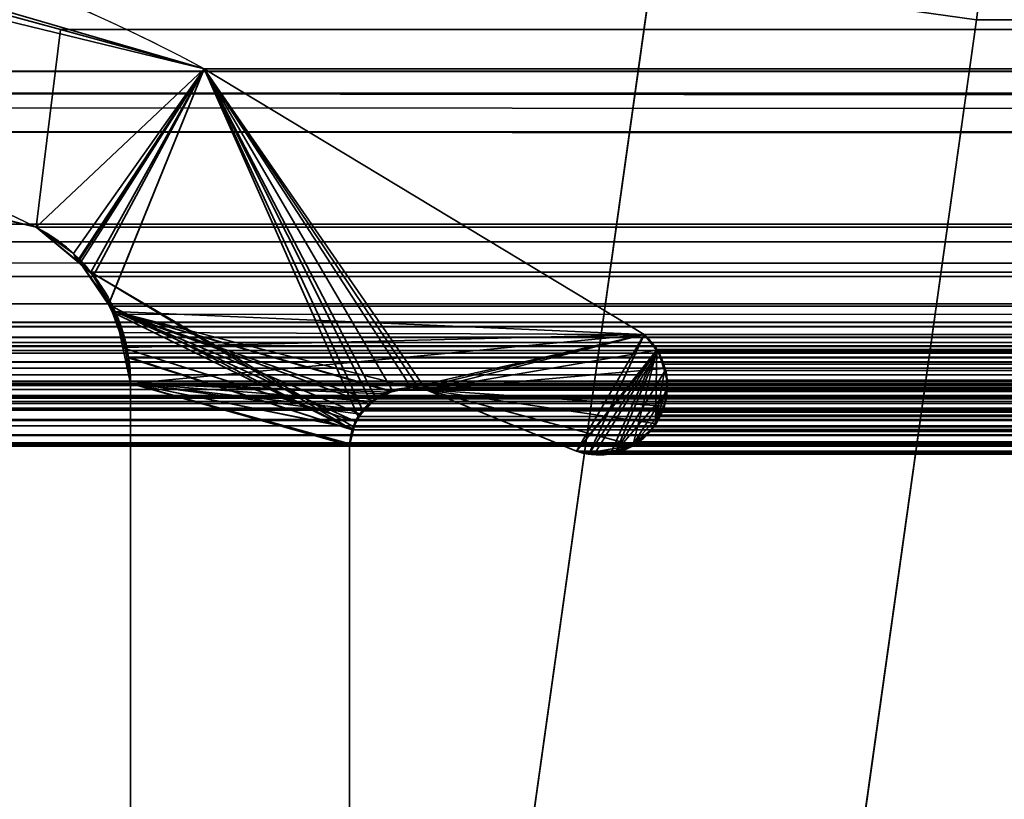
# Model space of a CAD drawing. Header units: millimetres. Extents: x -493 to 6693, y -115 to 145.
# Tile 398 of 656: x 1145.49 to 1150, y 8.92 to 12.49. Entities that reach past the tile are written whole.
import ezdxf

# ---------------------------------------------------------------- set-up
doc = ezdxf.new("R2010")
doc.units = ezdxf.units.MM
doc.layers.add('151', color=7, linetype='Continuous', true_color=0xffffff)

# ---------------------------------------------------------------- blocks, each defined once
blk = doc.blocks.new('UG_SURFACE_002')
at = {"layer": '151', "color": 252, "linetype": 'Continuous', "lineweight": 35}
for points in [[(2042.5, -15, 2200.2499), (2042.5, 135, 2200.2499), (957.5, 135, 2200.2499), (957.5, -15, 2200.2499)], [(1107.5, -15, 2050.2501), (1107.5, 135, 2050.2501), (1892.5, 135, 2050.2501), (1892.5, -15, 2050.2501)]]:
    blk.add_3dface(points, dxfattribs=at)
blk = doc.blocks.new('UG_SURFACE_115')
at = {"layer": '151', "color": 252, "linetype": 'Continuous', "lineweight": 35}
for points in [[(1148.3843, 12.7001, 2008.8656), (1148.3843, 12.7001, -7.75), (1147.5219, 6.5631, -7.75), (1147.5219, 6.5631, 2009.7282)], [(1149.0073, 6.3544, 2008.2426), (1149.8698, 12.4913, 2007.3802), (1148.3843, 12.7001, 2008.8656), (1147.5219, 6.5631, 2009.7282)], [(1147.5219, 6.5631, -7.75), (1148.3843, 12.7001, -7.75), (1149.8698, 12.4913, -7.75), (1149.0073, 6.3544, -7.75)], [(1149.8698, 12.4913, 2007.3802), (1149.0073, 6.3544, 2008.2426), (1149.0073, 6.3544, -7.75), (1149.8698, 12.4913, -7.75)]]:
    blk.add_3dface(points, dxfattribs=at)
blk = doc.blocks.new('UG_SURFACE_116')
at = {"layer": '151', "color": 252, "linetype": 'Continuous', "lineweight": 35}
for points in [[(1148.3843, 12.7001, 2008.8656), (1148.3843, 12.7001, -7.75), (1147.5219, 6.5631, -7.75), (1147.5219, 6.5631, 2009.7282)], [(1149.0073, 6.3544, 2008.2426), (1149.8698, 12.4913, 2007.3802), (1148.3843, 12.7001, 2008.8656), (1147.5219, 6.5631, 2009.7282)], [(1147.5219, 6.5631, -7.75), (1148.3843, 12.7001, -7.75), (1149.8698, 12.4913, -7.75), (1149.0073, 6.3544, -7.75)], [(1149.8698, 12.4913, 2007.3802), (1149.0073, 6.3544, 2008.2426), (1149.0073, 6.3544, -7.75), (1149.8698, 12.4913, -7.75)]]:
    blk.add_3dface(points, dxfattribs=at)
blk = doc.blocks.new('UG_SURFACE_118')
at = {"layer": '151', "color": 252, "linetype": 'Continuous', "lineweight": 35}
for points in [[(1135.5, -21.92, 2021.75), (1864.5, -21.92, 2021.75), (1864.5, 12.92, 2021.75), (1135.5, 12.92, 2021.75)], [(1137, -21.92, 2020.2501), (1137, 12.92, 2020.2501), (1863, 12.92, 2020.2501), (1863, -21.92, 2020.2501)], [(1148.3843, 12.7001, 2008.8656), (1147.5219, 6.5631, 2009.7282), (1852.4781, 6.5631, 2009.7282), (1851.6157, 12.7001, 2008.8656)], [(1147.5219, 6.5631, 2009.7282), (1148.3843, 12.7001, 2008.8656), (1149.8698, 12.4913, 2007.3802), (1149.0073, 6.3544, 2008.2426)], [(1149.8698, 12.4913, 2007.3802), (1850.1302, 12.4913, 2007.3802), (1850.9927, 6.3544, 2008.2426), (1149.0073, 6.3544, 2008.2426)]]:
    blk.add_3dface(points, dxfattribs=at)
blk = doc.blocks.new('UG_SURFACE_121')
at = {"layer": '151', "color": 7, "linetype": 'Continuous', "lineweight": 35}
for points in [[(1143.657, 13.0469, -7.75), (1143.6586, 12.9185, 2013.5913), (1146.337, 12.2666, 2010.9129)], [(1146.337, 12.2666, 2010.9129), (1146.337, 12.2666, -7.75), (1143.657, 13.0469, -7.75)], [(1143.657, 13.0469, -7.75), (1146.337, 12.2666, -7.75), (1145.5678, 11.5427, -7.75), (1143.7321, 12.0007, -7.75)], [(1143.7461, 11.9647, 2013.5038), (1145.5678, 11.5427, 2011.6823), (1146.337, 12.2666, 2010.9129), (1143.6586, 12.9185, 2013.5913)], [(1145.7393, 11.4215, -7.75), (1145.5678, 11.5427, -7.75), (1146.337, 12.2666, -7.75)], [(1146.337, 12.2666, 2010.9129), (1145.5678, 11.5427, 2011.6823), (1145.7597, 11.3814, 2011.4903)], [(1145.7604, 11.3921, -7.75), (1145.7393, 11.4215, -7.75), (1146.337, 12.2666, -7.75)], [(1145.7597, 11.3814, 2011.4903), (1145.8309, 11.3216, 2011.4191), (1146.337, 12.2666, 2010.9129)], [(1145.9023, 11.1942, -7.75), (1145.7604, 11.3921, -7.75), (1146.337, 12.2666, -7.75)], [(1146.337, 12.2666, 2010.9129), (1145.8309, 11.3216, 2011.4191), (1145.8992, 11.1889, 2011.3509)], [(1145.8992, 11.1889, 2011.3509), (1145.9653, 11.0607, 2011.2846), (1148.3501, 11.0514, 2008.8999), (1146.337, 12.2666, 2010.9129)], [(1146.337, 12.2666, -7.75), (1148.3501, 11.0514, -7.75), (1145.9299, 11.1557, -7.75), (1145.9023, 11.1942, -7.75)], [(1146.337, 12.2666, 2010.9129), (1148.3501, 11.0514, 2008.8999), (1148.3501, 11.0514, -7.75), (1146.337, 12.2666, -7.75)], [(1143.7321, 12.0007, -7.75), (1145.5678, 11.5427, -7.75), (1145.5678, 11.5427, 2011.6823)], [(1145.5678, 11.5427, 2011.6823), (1143.7461, 11.9647, 2013.5038), (1143.7321, 12.0007, -7.75)], [(1145.5678, 11.5427, -7.75), (1145.7393, 11.4215, -7.75), (1145.7597, 11.3814, 2011.4903)], [(1145.7597, 11.3814, 2011.4903), (1145.5678, 11.5427, 2011.6823), (1145.5678, 11.5427, -7.75)], [(1145.7393, 11.4215, -7.75), (1145.7604, 11.3921, -7.75), (1145.7597, 11.3814, 2011.4903)], [(1145.8309, 11.3216, 2011.4191), (1145.7597, 11.3814, 2011.4903), (1145.7604, 11.3921, -7.75)], [(1145.7604, 11.3921, -7.75), (1145.9023, 11.1942, -7.75), (1145.8992, 11.1889, 2011.3509)], [(1145.8992, 11.1889, 2011.3509), (1145.8309, 11.3216, 2011.4191), (1145.7604, 11.3921, -7.75)], [(1145.9653, 11.0607, 2011.2846), (1145.8992, 11.1889, 2011.3509), (1145.9023, 11.1942, -7.75)], [(1145.9023, 11.1942, -7.75), (1145.9299, 11.1557, -7.75), (1145.9756, 10.9915, 2011.2743)], [(1145.9756, 10.9915, 2011.2743), (1145.9653, 11.0607, 2011.2846), (1145.9023, 11.1942, -7.75)], [(1145.9299, 11.1557, -7.75), (1147.0879, 10.7338, -7.75), (1147.0528, 10.6857, -7.75)], [(1145.9299, 11.1557, -7.75), (1147.1832, 10.7922, -7.75), (1147.1096, 10.7471, -7.75)], [(1145.9299, 11.1557, -7.75), (1147.2839, 10.8082, -7.75), (1147.1878, 10.793, -7.75)], [(1145.9653, 10.9898, -7.75), (1145.9299, 11.1557, -7.75), (1147.0284, 10.6524, -7.75)], [(1147.1096, 10.7471, -7.75), (1147.0879, 10.7338, -7.75), (1145.9299, 11.1557, -7.75)], [(1147.318, 10.8051, -7.75), (1147.2839, 10.8082, -7.75), (1145.9299, 11.1557, -7.75), (1148.3501, 11.0514, -7.75)], [(1147.1878, 10.793, -7.75), (1147.1832, 10.7922, -7.75), (1145.9299, 11.1557, -7.75)], [(1147.0528, 10.6857, -7.75), (1147.0284, 10.6524, -7.75), (1145.9299, 11.1557, -7.75)], [(1145.9299, 11.1557, -7.75), (1145.9653, 10.9898, -7.75), (1145.9756, 10.9915, 2011.2743)], [(1148.3501, 11.0514, 2008.8999), (1145.9653, 11.0607, 2011.2846), (1145.9756, 10.9915, 2011.2743)], [(1145.9756, 10.9915, 2011.2743), (1146, 10.8277, 2011.25), (1148.3501, 11.0514, 2008.8999)], [(1147.1884, 10.7875, 2010.0615), (1147.2839, 10.8082, 2009.9661), (1148.3501, 11.0514, 2008.8999), (1146, 10.8277, 2011.25)], [(1148.3501, 11.0514, 2008.8999), (1147.2839, 10.8082, 2009.9661), (1147.318, 10.8051, 2009.932)], [(1148.3501, 11.0514, -7.75), (1147.3515, 10.798, -7.75), (1147.318, 10.8051, -7.75)], [(1147.318, 10.8051, 2009.932), (1147.3515, 10.798, 2009.8984), (1148.3501, 11.0514, 2008.8999)], [(1147.3515, 10.798, -7.75), (1148.3501, 11.0514, -7.75), (1148.4059, 10.9797, -7.75)], [(1148.3501, 11.0514, 2008.8999), (1147.3515, 10.798, 2009.8984), (1148.0399, 10.5173, 2009.2101), (1148.0966, 10.5037, 2009.1534)], [(1148.4076, 10.9798, 2008.8425), (1148.3501, 11.0514, 2008.8999), (1148.0966, 10.5037, 2009.1534), (1148.0969, 10.5036, 2009.1531)], [(1148.3501, 11.0514, -7.75), (1148.3501, 11.0514, 2008.8999), (1148.4076, 10.9798, 2008.8425)], [(1148.4076, 10.9798, 2008.8425), (1148.4059, 10.9797, -7.75), (1148.3501, 11.0514, -7.75)], [(1146, 10.8277, 2011.25), (1145.9756, 10.9915, 2011.2743), (1145.9653, 10.9898, -7.75)], [(1146, 10.8277, -7.75), (1145.9653, 10.9898, -7.75), (1147.0284, 10.6524, -7.75), (1147.0208, 10.6205, -7.75)], [(1145.9653, 10.9898, -7.75), (1146, 10.8277, -7.75), (1146, 10.8277, 2011.25)], [(1147.3515, 10.798, -7.75), (1148.4059, 10.9797, -7.75), (1148.4218, 10.9593, -7.75), (1148.4392, 10.8953, -7.75)], [(1148.4076, 10.9798, 2008.8425), (1148.0969, 10.5036, 2009.1531), (1148.2019, 10.5184, 2009.048)], [(1148.2019, 10.5184, 2009.048), (1148.2704, 10.528, 2008.9796), (1148.2987, 10.5489, 2008.9514), (1148.4076, 10.9798, 2008.8425)], [(1148.4076, 10.9798, 2008.8425), (1148.2987, 10.5489, 2008.9514), (1148.3773, 10.6068, 2008.8727), (1148.4008, 10.6452, 2008.8491)], [(1148.4438, 10.8957, 2008.8062), (1148.4174, 10.9675, 2008.8327), (1148.4076, 10.9798, 2008.8425), (1148.4008, 10.6452, 2008.8491)], [(1148.4059, 10.9797, -7.75), (1148.4076, 10.9798, 2008.8425), (1148.4174, 10.9675, 2008.8327)], [(1148.4174, 10.9675, 2008.8327), (1148.4218, 10.9593, -7.75), (1148.4059, 10.9797, -7.75)], [(1148.4174, 10.9675, 2008.8327), (1148.4392, 10.8953, -7.75), (1148.4218, 10.9593, -7.75)], [(1148.4174, 10.9675, 2008.8327), (1148.4438, 10.8957, 2008.8062), (1148.4392, 10.8953, -7.75)], [(1148.4392, 10.8953, -7.75), (1148.4557, 10.835, -7.75), (1148.4528, 10.8107, -7.75), (1147.3515, 10.798, -7.75)], [(1148.454, 10.81, 2008.796), (1148.4498, 10.8796, 2008.8003), (1148.4438, 10.8957, 2008.8062), (1148.4008, 10.6452, 2008.8491)], [(1148.4557, 10.835, -7.75), (1148.4392, 10.8953, -7.75), (1148.4438, 10.8957, 2008.8062)], [(1148.4557, 10.835, -7.75), (1148.4438, 10.8957, 2008.8062), (1148.4498, 10.8796, 2008.8003)], [(1148.4498, 10.8796, 2008.8003), (1148.4528, 10.8107, -7.75), (1148.4557, 10.835, -7.75)], [(1148.4498, 10.8796, 2008.8003), (1148.454, 10.81, 2008.796), (1148.4528, 10.8107, -7.75)], [(1146, 4.7035, -7.75), (1146, 10.8277, -7.75), (1147.0021, 10.5427, -7.75), (1147.0021, 6.7467, -7.75)], [(1147.0208, 10.6205, -7.75), (1147.0021, 10.5427, -7.75), (1146, 10.8277, -7.75)], [(1146, 10.8277, 2011.25), (1147.0021, 10.5427, 2010.2479), (1147.0162, 10.6216, 2010.2339)], [(1147.0021, 6.7467, 2010.2479), (1147.0021, 10.5427, 2010.2479), (1146, 10.8277, 2011.25), (1146, 4.7035, 2011.25)], [(1147.0162, 10.6216, 2010.2339), (1147.0163, 10.6222, 2010.2339), (1146, 10.8277, 2011.25)], [(1146, 10.8277, 2011.25), (1147.1547, 10.7801, 2010.0954), (1147.1884, 10.7875, 2010.0615)], [(1146, 10.8277, 2011.25), (1147.0615, 10.705, 2010.1886), (1147.1101, 10.7442, 2010.1399)], [(1147.1101, 10.7442, 2010.1399), (1147.1547, 10.7801, 2010.0954), (1146, 10.8277, 2011.25)], [(1146, 10.8277, 2011.25), (1147.0163, 10.6222, 2010.2339), (1147.0511, 10.6862, 2010.1988)], [(1147.0511, 10.6862, 2010.1988), (1147.0615, 10.705, 2010.1886), (1146, 10.8277, 2011.25)], [(1146, 10.8277, -7.75), (1146, 4.7035, -7.75), (1146, 4.7035, 2011.25), (1146, 10.8277, 2011.25)], [(1148.4528, 10.8107, -7.75), (1148.442, 10.723, -7.75), (1147.3515, 10.798, -7.75)], [(1148.4553, 10.7899, 2008.7948), (1148.442, 10.723, -7.75), (1148.4528, 10.8107, -7.75)], [(1148.4528, 10.8107, -7.75), (1148.454, 10.81, 2008.796), (1148.4553, 10.7899, 2008.7948)], [(1147.1096, 10.7471, -7.75), (1147.1832, 10.7922, -7.75), (1147.1884, 10.7875, 2010.0615)], [(1147.1884, 10.7875, 2010.0615), (1147.1547, 10.7801, 2010.0954), (1147.1096, 10.7471, -7.75)], [(1147.1547, 10.7801, 2010.0954), (1147.1101, 10.7442, 2010.1399), (1147.1096, 10.7471, -7.75)], [(1147.1832, 10.7922, -7.75), (1147.1878, 10.793, -7.75), (1147.1884, 10.7875, 2010.0615)], [(1147.1878, 10.793, -7.75), (1147.2839, 10.8082, -7.75), (1147.2839, 10.8082, 2009.9661)], [(1147.2839, 10.8082, 2009.9661), (1147.1884, 10.7875, 2010.0615), (1147.1878, 10.793, -7.75)], [(1147.2839, 10.8082, -7.75), (1147.318, 10.8051, -7.75), (1147.3515, 10.798, 2009.8984)], [(1147.3515, 10.798, 2009.8984), (1147.318, 10.8051, 2009.932), (1147.2839, 10.8082, -7.75)], [(1147.318, 10.8051, 2009.932), (1147.2839, 10.8082, 2009.9661), (1147.2839, 10.8082, -7.75)], [(1147.318, 10.8051, -7.75), (1147.3515, 10.798, -7.75), (1147.3515, 10.798, 2009.8984)], [(1148.0399, 10.5173, 2009.2101), (1147.3515, 10.798, 2009.8984), (1147.3515, 10.798, -7.75), (1148.0399, 10.5173, -7.75)], [(1147.3515, 10.798, -7.75), (1148.3985, 10.6444, -7.75), (1148.3773, 10.6068, -7.75), (1148.2996, 10.5449, -7.75)], [(1147.3515, 10.798, -7.75), (1148.442, 10.723, -7.75), (1148.4417, 10.7207, -7.75), (1148.3985, 10.6444, -7.75)], [(1148.0974, 10.5103, -7.75), (1148.0399, 10.5173, -7.75), (1147.3515, 10.798, -7.75), (1148.2996, 10.5449, -7.75)], [(1148.44, 10.724, 2008.81), (1148.4553, 10.7899, 2008.7948), (1148.454, 10.81, 2008.796), (1148.4008, 10.6452, 2008.8491)], [(1148.4553, 10.7899, 2008.7948), (1148.44, 10.724, 2008.81), (1148.442, 10.723, -7.75)], [(1147.0528, 10.6857, -7.75), (1147.0879, 10.7338, -7.75), (1147.1101, 10.7442, 2010.1399)], [(1147.1101, 10.7442, 2010.1399), (1147.0615, 10.705, 2010.1886), (1147.0528, 10.6857, -7.75)], [(1147.0879, 10.7338, -7.75), (1147.1096, 10.7471, -7.75), (1147.1101, 10.7442, 2010.1399)], [(1148.3985, 10.6444, -7.75), (1148.4417, 10.7207, -7.75), (1148.44, 10.724, 2008.81)], [(1148.44, 10.724, 2008.81), (1148.4344, 10.7002, 2008.8155), (1148.3985, 10.6444, -7.75)], [(1148.4008, 10.6452, 2008.8491), (1148.4344, 10.7002, 2008.8155), (1148.44, 10.724, 2008.81)], [(1148.4417, 10.7207, -7.75), (1148.442, 10.723, -7.75), (1148.44, 10.724, 2008.81)], [(1147.0511, 10.6862, 2010.1988), (1147.0163, 10.6222, 2010.2339), (1147.0284, 10.6524, -7.75)], [(1147.0284, 10.6524, -7.75), (1147.0528, 10.6857, -7.75), (1147.0511, 10.6862, 2010.1988)], [(1147.0615, 10.705, 2010.1886), (1147.0511, 10.6862, 2010.1988), (1147.0528, 10.6857, -7.75)], [(1148.4344, 10.7002, 2008.8155), (1148.4008, 10.6452, 2008.8491), (1148.3985, 10.6444, -7.75)], [(1147.0208, 10.6205, -7.75), (1147.0284, 10.6524, -7.75), (1147.0163, 10.6222, 2010.2339)], [(1148.3773, 10.6068, -7.75), (1148.3985, 10.6444, -7.75), (1148.4008, 10.6452, 2008.8491)], [(1148.4008, 10.6452, 2008.8491), (1148.3773, 10.6068, 2008.8727), (1148.3773, 10.6068, -7.75)], [(1147.0021, 10.5427, -7.75), (1147.0208, 10.6205, -7.75), (1147.0162, 10.6216, 2010.2339)], [(1147.0162, 10.6216, 2010.2339), (1147.0021, 10.5427, 2010.2479), (1147.0021, 10.5427, -7.75)], [(1147.0163, 10.6222, 2010.2339), (1147.0162, 10.6216, 2010.2339), (1147.0208, 10.6205, -7.75)], [(1148.3773, 10.6068, 2008.8727), (1148.2987, 10.5489, 2008.9514), (1148.2996, 10.5449, -7.75)], [(1148.2996, 10.5449, -7.75), (1148.3773, 10.6068, -7.75), (1148.3773, 10.6068, 2008.8727)], [(1147.0021, 10.5427, 2010.2479), (1147.0021, 6.7467, 2010.2479), (1147.0021, 6.7467, -7.75), (1147.0021, 10.5427, -7.75)], [(1148.0974, 10.5103, -7.75), (1148.2996, 10.5449, -7.75), (1148.2915, 10.5385, -7.75), (1148.2012, 10.5113, -7.75)], [(1148.2012, 10.5113, -7.75), (1148.2915, 10.5385, -7.75), (1148.2987, 10.5489, 2008.9514)], [(1148.2987, 10.5489, 2008.9514), (1148.2704, 10.528, 2008.9796), (1148.2012, 10.5113, -7.75)], [(1148.2915, 10.5385, -7.75), (1148.2996, 10.5449, -7.75), (1148.2987, 10.5489, 2008.9514)], [(1148.0399, 10.5173, -7.75), (1148.0974, 10.5103, -7.75), (1148.0966, 10.5037, 2009.1534)], [(1148.0966, 10.5037, 2009.1534), (1148.0399, 10.5173, 2009.2101), (1148.0399, 10.5173, -7.75)], [(1148.0969, 10.5036, 2009.1531), (1148.0966, 10.5037, 2009.1534), (1148.0974, 10.5103, -7.75)], [(1148.2019, 10.5184, 2009.048), (1148.0969, 10.5036, 2009.1531), (1148.0974, 10.5103, -7.75)], [(1148.0974, 10.5103, -7.75), (1148.1689, 10.5016, -7.75), (1148.2019, 10.5184, 2009.048)], [(1148.2012, 10.5113, -7.75), (1148.1689, 10.5016, -7.75), (1148.0974, 10.5103, -7.75)], [(1148.1689, 10.5016, -7.75), (1148.2012, 10.5113, -7.75), (1148.2019, 10.5184, 2009.048)], [(1148.2704, 10.528, 2008.9796), (1148.2019, 10.5184, 2009.048), (1148.2012, 10.5113, -7.75)]]:
    blk.add_3dface(points, dxfattribs=at)
blk = doc.blocks.new('UG_SURFACE_122')
at = {"layer": '151', "color": 7, "linetype": 'Continuous', "lineweight": 35}
for points in [[(1143.1921, 13.1242, 2014.0579), (1145.6789, 12.4461, 2011.5712), (1145.5678, 11.5427, 2011.6823), (1143.6955, 11.978, 2013.5546)], [(1143.1921, 13.1242, 2014.0579), (1856.8079, 13.1242, 2014.0579), (1854.3211, 12.4461, 2011.5712), (1145.6789, 12.4461, 2011.5712)], [(1139.15, 12.5578, 2018.1), (1138.348, 12.1555, 2018.9021), (1861.652, 12.1555, 2018.9021)], [(1139.15, 12.5578, 2018.1), (1861.652, 12.1555, 2018.9021), (1860.85, 12.5578, 2018.1)], [(1145.7692, 11.3774, 2011.4808), (1145.5678, 11.5427, 2011.6823), (1145.6789, 12.4461, 2011.5712), (1146.337, 12.2666, 2010.9129)], [(1145.6789, 12.4461, 2011.5712), (1854.3211, 12.4461, 2011.5712), (1853.663, 12.2666, 2010.9129), (1146.337, 12.2666, 2010.9129)], [(1857.5217, 12.2561, 2014.7717), (1141.551, 12.1549, 2015.6989), (1142.4994, 12.2561, 2014.7505)], [(1857.5217, 12.2561, 2014.7717), (1858.4361, 12.0479, 2015.686), (1141.551, 12.1549, 2015.6989)], [(1142.4994, 12.2561, 2014.7505), (1856.3046, 11.9751, 2013.5546), (1857.5217, 12.2561, 2014.7717)], [(1142.4994, 12.2561, 2014.7505), (1143.6955, 11.978, 2013.5546), (1856.3046, 11.9751, 2013.5546)], [(1146.337, 12.2666, 2010.9129), (1145.8188, 11.3367, 2011.4312), (1145.7692, 11.3774, 2011.4808)], [(1145.8188, 11.3367, 2011.4312), (1146.337, 12.2666, 2010.9129), (1147.0414, 10.6764, 2010.2086), (1147.0202, 10.6289, 2010.2298)], [(1148.0399, 10.5173, 2009.2101), (1147.3515, 10.798, 2009.8984), (1146.337, 12.2666, 2010.9129), (1148.3501, 11.0514, 2008.8999)], [(1146.337, 12.2666, 2010.9129), (1147.3515, 10.798, 2009.8984), (1147.3184, 10.805, 2009.9316)], [(1146.337, 12.2666, 2010.9129), (1147.2839, 10.8082, 2009.9661), (1147.1974, 10.7967, 2010.0527)], [(1146.337, 12.2666, 2010.9129), (1147.0993, 10.7439, 2010.1507), (1147.0629, 10.7014, 2010.1871)], [(1146.337, 12.2666, 2010.9129), (1147.1965, 10.7966, 2010.0534), (1147.1241, 10.7573, 2010.1259)], [(1147.3184, 10.805, 2009.9316), (1147.2839, 10.8082, 2009.9661), (1146.337, 12.2666, 2010.9129)], [(1147.0629, 10.7014, 2010.1871), (1147.0414, 10.6764, 2010.2086), (1146.337, 12.2666, 2010.9129)], [(1147.1974, 10.7967, 2010.0527), (1147.1965, 10.7966, 2010.0534), (1146.337, 12.2666, 2010.9129)], [(1147.1241, 10.7573, 2010.1259), (1147.0993, 10.7439, 2010.1507), (1146.337, 12.2666, 2010.9129)], [(1853.663, 12.2666, 2010.9129), (1851.6499, 11.0514, 2008.8999), (1148.3501, 11.0514, 2008.8999), (1146.337, 12.2666, 2010.9129)], [(1863.4446, 11.0875, 2020.6945), (1861.652, 12.1555, 2018.9021), (1138.348, 12.1555, 2018.9021), (1136.5554, 11.0875, 2020.6945)], [(1860.595, 11.5565, 2017.8449), (1140.9526, 12.0911, 2016.2973), (1141.551, 12.1549, 2015.6989)], [(1141.551, 12.1549, 2015.6989), (1858.4361, 12.0479, 2015.686), (1860.595, 11.5565, 2017.8449)], [(1860.595, 11.5565, 2017.8449), (1139.405, 11.5565, 2017.8449), (1140.9526, 12.0911, 2016.2973)], [(1143.6955, 11.978, 2013.5546), (1145.5678, 11.5427, 2011.6823), (1854.4322, 11.5427, 2011.6823)], [(1854.4322, 11.5427, 2011.6823), (1856.3046, 11.9751, 2013.5546), (1143.6955, 11.978, 2013.5546)], [(1139.2902, 11.4749, 2017.9598), (1139.405, 11.5565, 2017.8449), (1860.595, 11.5565, 2017.8449)], [(1860.595, 11.5565, 2017.8449), (1860.7128, 11.484, 2017.9627), (1139.2902, 11.4749, 2017.9598)], [(1145.7692, 11.3774, 2011.4808), (1854.2308, 11.3774, 2011.4808), (1854.4322, 11.5427, 2011.6823), (1145.5678, 11.5427, 2011.6823)], [(1860.7702, 11.4486, 2018.0202), (1139.1101, 11.316, 2018.1398), (1139.1529, 11.3772, 2018.0972)], [(1860.7702, 11.4486, 2018.0202), (1860.8896, 11.3135, 2018.1396), (1139.1101, 11.316, 2018.1398)], [(1139.1529, 11.3772, 2018.0972), (1139.2902, 11.4749, 2017.9598), (1860.7128, 11.484, 2017.9627)], [(1860.7128, 11.484, 2017.9627), (1860.7702, 11.4486, 2018.0202), (1139.1529, 11.3772, 2018.0972)], [(1854.1812, 11.3367, 2011.4312), (1145.7692, 11.3774, 2011.4808), (1145.8188, 11.3367, 2011.4312)], [(1854.1812, 11.3367, 2011.4312), (1854.2308, 11.3774, 2011.4808), (1145.7692, 11.3774, 2011.4808)], [(1139.022, 11.19, 2018.2281), (1139.1101, 11.316, 2018.1398), (1860.8896, 11.3135, 2018.1396)], [(1860.8896, 11.3135, 2018.1396), (1860.942, 11.2541, 2018.1921), (1139.022, 11.19, 2018.2281)], [(1145.8188, 11.3367, 2011.4312), (1854.0872, 11.1809, 2011.3373), (1854.1812, 11.3367, 2011.4312)], [(1145.8188, 11.3367, 2011.4312), (1145.9128, 11.1809, 2011.3373), (1854.0872, 11.1809, 2011.3373)], [(1147.0202, 10.6289, 2010.2298), (1147.0138, 10.6145, 2010.2363), (1145.8188, 11.3367, 2011.4312)], [(1145.9128, 11.1809, 2011.3373), (1145.8188, 11.3367, 2011.4312), (1147.0138, 10.6145, 2010.2363)], [(1860.942, 11.2541, 2018.1921), (1138.9928, 11.1065, 2018.2571), (1139.022, 11.19, 2018.2281)], [(1860.942, 11.2541, 2018.1921), (1861.0098, 11.1077, 2018.2598), (1138.9928, 11.1065, 2018.2571)], [(1854.0092, 10.9475, 2011.2591), (1145.9128, 11.1809, 2011.3373), (1145.9351, 11.1441, 2011.3151)], [(1854.0092, 10.9475, 2011.2591), (1854.0649, 11.1441, 2011.3151), (1145.9128, 11.1809, 2011.3373)], [(1854.0649, 11.1441, 2011.3151), (1854.0872, 11.1809, 2011.3373), (1145.9128, 11.1809, 2011.3373)], [(1147.0138, 10.6145, 2010.2363), (1145.9351, 11.1441, 2011.3151), (1145.9128, 11.1809, 2011.3373)], [(1854.0089, 10.9448, 2011.2588), (1145.9351, 11.1441, 2011.3151), (1145.9908, 10.9475, 2011.2591)], [(1145.9351, 11.1441, 2011.3151), (1854.0089, 10.9448, 2011.2588), (1854.0092, 10.9475, 2011.2591)], [(1145.9908, 10.9475, 2011.2591), (1145.9351, 11.1441, 2011.3151), (1147.0138, 10.6145, 2010.2363)], [(1136.5554, 11.0875, 2020.6945), (1136.5012, 11.0383, 2020.7489), (1863.498, 11.0365, 2020.7479)], [(1863.498, 11.0365, 2020.7479), (1863.4446, 11.0875, 2020.6945), (1136.5554, 11.0875, 2020.6945)], [(1138.9546, 10.9977, 2018.2953), (1138.9928, 11.1065, 2018.2571), (1861.0098, 11.1077, 2018.2598)], [(1861.0098, 11.1077, 2018.2598), (1861.0249, 11.0751, 2018.275), (1138.9546, 10.9977, 2018.2953)], [(1136.5012, 11.0383, 2020.7489), (1136.476, 11.0155, 2020.7739), (1863.5329, 11.0032, 2020.7829)], [(1863.5329, 11.0032, 2020.7829), (1863.498, 11.0365, 2020.7479), (1136.5012, 11.0383, 2020.7489)], [(1861.0249, 11.0751, 2018.275), (1861.0616, 10.8663, 2018.3115), (1138.9546, 10.9977, 2018.2953)], [(1148.3501, 11.0514, 2008.8999), (1148.409, 10.9819, 2008.841), (1148.0399, 10.5173, 2009.2101)], [(1148.409, 10.9819, 2008.841), (1148.3501, 11.0514, 2008.8999), (1851.6499, 11.0514, 2008.8999)], [(1148.409, 10.9819, 2008.841), (1851.6499, 11.0514, 2008.8999), (1851.5877, 10.9763, 2008.8377)], [(1863.552, 10.9652, 2020.802), (1136.476, 11.0155, 2020.7739), (1136.4516, 10.9779, 2020.7984)], [(1136.476, 11.0155, 2020.7739), (1863.552, 10.9652, 2020.802), (1863.5329, 11.0032, 2020.7829)], [(1861.0616, 10.8663, 2018.3115), (1138.9384, 10.8663, 2018.3115), (1138.9546, 10.9977, 2018.2953)], [(1863.552, 10.9652, 2020.802), (1136.4472, 10.9664, 2020.8027), (1136.4319, 10.9258, 2020.818)], [(1136.4319, 10.9258, 2020.818), (1863.569, 10.9316, 2020.8189), (1863.552, 10.9652, 2020.802)], [(1136.4516, 10.9779, 2020.7984), (1136.4472, 10.9664, 2020.8027), (1863.552, 10.9652, 2020.802)], [(1145.9908, 10.9475, 2011.2591), (1145.9911, 10.9448, 2011.2588), (1854.0089, 10.9448, 2011.2588)], [(1145.9911, 10.9448, 2011.2588), (1145.9908, 10.9475, 2011.2591), (1147.0138, 10.6145, 2010.2363)], [(1148.409, 10.9819, 2008.841), (1148.4128, 10.9737, 2008.8372), (1148.0399, 10.5173, 2009.2101)], [(1148.1261, 10.5091, 2009.1238), (1148.0399, 10.5173, 2009.2101), (1148.4128, 10.9737, 2008.8372)], [(1148.4128, 10.9737, 2008.8372), (1148.221, 10.5179, 2009.0289), (1148.1853, 10.5034, 2009.0647), (1148.1261, 10.5091, 2009.1238)], [(1148.221, 10.5179, 2009.0289), (1148.4128, 10.9737, 2008.8372), (1148.4401, 10.9155, 2008.8098), (1148.4461, 10.8863, 2008.8038)], [(1851.5877, 10.9763, 2008.8377), (1148.4128, 10.9737, 2008.8372), (1148.409, 10.9819, 2008.841)], [(1851.5877, 10.9763, 2008.8377), (1851.5868, 10.9742, 2008.8367), (1148.4128, 10.9737, 2008.8372)], [(1148.4401, 10.9155, 2008.8098), (1148.4128, 10.9737, 2008.8372), (1851.5868, 10.9742, 2008.8367)], [(1148.4401, 10.9155, 2008.8098), (1851.5868, 10.9742, 2008.8367), (1851.5551, 10.8998, 2008.805)], [(1136.4319, 10.9258, 2020.818), (1136.4217, 10.8984, 2020.8285), (1863.5852, 10.846, 2020.8352)], [(1136.4319, 10.9258, 2020.818), (1863.5697, 10.9274, 2020.8199), (1863.569, 10.9316, 2020.8189)], [(1863.5852, 10.846, 2020.8352), (1863.5697, 10.9274, 2020.8199), (1136.4319, 10.9258, 2020.818)], [(1146, 10.8277, 2011.25), (1854, 10.8277, 2011.25), (1854.0089, 10.9448, 2011.2588), (1145.9911, 10.9448, 2011.2588)], [(1146, 10.8277, 2011.25), (1145.9911, 10.9448, 2011.2588), (1147.0138, 10.6145, 2010.2363), (1147.0035, 10.5516, 2010.2465)], [(1851.5551, 10.8998, 2008.805), (1148.4461, 10.8863, 2008.8038), (1148.4401, 10.9155, 2008.8098)], [(1136.4217, 10.8984, 2020.8285), (1136.4156, 10.8382, 2020.8344), (1863.5852, 10.846, 2020.8352)], [(1138.9384, 5.7187, 2018.3115), (1138.9384, 10.8663, 2018.3115), (1861.0616, 10.8663, 2018.3115), (1861.0616, 5.7187, 2018.3115)], [(1148.4461, 10.8863, 2008.8038), (1148.4551, 10.8424, 2008.7948), (1148.4526, 10.791, 2008.7974), (1148.221, 10.5179, 2009.0289)], [(1851.5551, 10.8998, 2008.805), (1851.5534, 10.8868, 2008.8034), (1148.4461, 10.8863, 2008.8038)], [(1148.4551, 10.8424, 2008.7948), (1148.4461, 10.8863, 2008.8038), (1851.5534, 10.8868, 2008.8034)], [(1148.4551, 10.8424, 2008.7948), (1851.5534, 10.8868, 2008.8034), (1851.5438, 10.8115, 2008.7938)], [(1863.5851, 10.8384, 2020.8352), (1136.4156, 10.8382, 2020.8344), (1136.4145, 10.8282, 2020.8354)], [(1136.4145, 10.8282, 2020.8354), (1136.4242, 10.7582, 2020.8259), (1863.5851, 10.8384, 2020.8352)], [(1136.4156, 10.8382, 2020.8344), (1863.5851, 10.8384, 2020.8352), (1863.5852, 10.846, 2020.8352)], [(1863.5844, 10.8085, 2020.8344), (1863.5851, 10.8384, 2020.8352), (1136.4242, 10.7582, 2020.8259)], [(1862.3996, 10.8171, 2019.6495), (1863.1971, 10.5484, 2020.447), (1136.8029, 10.5484, 2020.447), (1137.6004, 10.8171, 2019.6495)], [(1862.3996, 10.8171, 2019.6495), (1137.6004, 10.8171, 2019.6495), (1137.6144, 10.8176, 2019.6357)], [(1862.3232, 10.8261, 2019.5732), (1137.6144, 10.8176, 2019.6357), (1137.6871, 10.8202, 2019.563)], [(1862.3232, 10.8261, 2019.5732), (1862.3855, 10.8187, 2019.6354), (1137.6144, 10.8176, 2019.6357)], [(1137.6144, 10.8176, 2019.6357), (1862.3855, 10.8187, 2019.6354), (1862.3996, 10.8171, 2019.6495)], [(1137.6871, 10.8202, 2019.563), (1862.3134, 10.8229, 2019.5634), (1862.3232, 10.8261, 2019.5732)], [(1862.3134, 10.8229, 2019.5634), (1137.6871, 10.8202, 2019.563), (1137.7167, 10.8212, 2019.5334)], [(1137.7167, 10.8212, 2019.5334), (1862.2395, 10.7993, 2019.4895), (1862.3134, 10.8229, 2019.5634)], [(1137.7167, 10.8212, 2019.5334), (1137.76, 10.8, 2019.49), (1862.2395, 10.7993, 2019.4895)], [(1146, 10.8277, 2011.25), (1146, 4.7035, 2011.25), (1854, 4.7035, 2011.25), (1854, 10.8277, 2011.25)], [(1147.0035, 10.5516, 2010.2465), (1147.0021, 10.5427, 2010.2479), (1146, 10.8277, 2011.25)], [(1147.0021, 10.5427, 2010.2479), (1147.0021, 6.7467, 2010.2479), (1146, 4.7035, 2011.25), (1146, 10.8277, 2011.25)], [(1851.5438, 10.8115, 2008.7938), (1148.4526, 10.791, 2008.7974), (1148.4551, 10.8424, 2008.7948)], [(1851.5438, 10.8115, 2008.7938), (1851.5465, 10.7913, 2008.7965), (1148.4526, 10.791, 2008.7974)], [(1863.5844, 10.8085, 2020.8344), (1136.4242, 10.7582, 2020.8259), (1136.428, 10.7445, 2020.822)], [(1136.428, 10.7445, 2020.822), (1863.572, 10.7445, 2020.822), (1863.5844, 10.8085, 2020.8344)], [(1862.1986, 10.7862, 2019.4485), (1137.76, 10.8, 2019.49), (1137.8185, 10.7716, 2019.4316)], [(1862.1986, 10.7862, 2019.4485), (1862.2395, 10.7993, 2019.4895), (1137.76, 10.8, 2019.49)], [(1137.8185, 10.7716, 2019.4316), (1862.1829, 10.7701, 2019.4328), (1862.1986, 10.7862, 2019.4485)], [(1862.1829, 10.7701, 2019.4328), (1137.8185, 10.7716, 2019.4316), (1137.8264, 10.7677, 2019.4235)], [(1137.8264, 10.7677, 2019.4235), (1862.1271, 10.7128, 2019.377), (1862.1829, 10.7701, 2019.4328)], [(1137.8264, 10.7677, 2019.4235), (1137.8732, 10.7134, 2019.3768), (1862.1271, 10.7128, 2019.377)], [(1852.8557, 10.7747, 2010.1056), (1147.1241, 10.7573, 2010.1259), (1147.1965, 10.7966, 2010.0534)], [(1852.8557, 10.7747, 2010.1056), (1852.8765, 10.7603, 2010.1266), (1147.1241, 10.7573, 2010.1259)], [(1852.8557, 10.7747, 2010.1056), (1147.1965, 10.7966, 2010.0534), (1147.1974, 10.7967, 2010.0527)], [(1147.1974, 10.7967, 2010.0527), (1147.2839, 10.8082, 2009.9661), (1852.7161, 10.8082, 2009.9661)], [(1852.7161, 10.8082, 2009.9661), (1852.755, 10.8066, 2010.005), (1147.1974, 10.7967, 2010.0527)], [(1852.755, 10.8066, 2010.005), (1852.802, 10.7917, 2010.052), (1147.1974, 10.7967, 2010.0527)], [(1147.1974, 10.7967, 2010.0527), (1852.802, 10.7917, 2010.052), (1852.8557, 10.7747, 2010.1056)], [(1852.6646, 10.8019, 2009.9146), (1147.2839, 10.8082, 2009.9661), (1147.3184, 10.805, 2009.9316)], [(1852.6646, 10.8019, 2009.9146), (1852.7161, 10.8082, 2009.9661), (1147.2839, 10.8082, 2009.9661)], [(1147.3184, 10.805, 2009.9316), (1852.6485, 10.798, 2009.8984), (1852.6646, 10.8019, 2009.9146)], [(1147.3184, 10.805, 2009.9316), (1147.3515, 10.798, 2009.8984), (1852.6485, 10.798, 2009.8984)], [(1851.9601, 10.5173, 2009.2101), (1852.6485, 10.798, 2009.8984), (1147.3515, 10.798, 2009.8984), (1148.0399, 10.5173, 2009.2101)], [(1148.299, 10.5493, 2008.9509), (1148.221, 10.5179, 2009.0289), (1148.4526, 10.791, 2008.7974)], [(1148.299, 10.5493, 2008.9509), (1148.4526, 10.791, 2008.7974), (1148.451, 10.758, 2008.7991), (1148.4309, 10.6956, 2008.8191)], [(1148.451, 10.758, 2008.7991), (1851.5465, 10.7913, 2008.7965), (1851.5542, 10.7351, 2008.8041)], [(1148.451, 10.758, 2008.7991), (1148.4526, 10.791, 2008.7974), (1851.5465, 10.7913, 2008.7965)], [(1136.4323, 10.736, 2020.8178), (1863.5677, 10.736, 2020.8178), (1863.572, 10.7445, 2020.822), (1136.428, 10.7445, 2020.822)], [(1863.5314, 10.662, 2020.7813), (1136.4323, 10.736, 2020.8178), (1136.4686, 10.662, 2020.7813)], [(1863.5314, 10.662, 2020.7813), (1863.5677, 10.736, 2020.8178), (1136.4323, 10.736, 2020.8178)], [(1852.9017, 10.7431, 2010.1516), (1147.0629, 10.7014, 2010.1871), (1147.0993, 10.7439, 2010.1507)], [(1852.9017, 10.7431, 2010.1516), (1852.9371, 10.7015, 2010.1871), (1147.0629, 10.7014, 2010.1871)], [(1852.9017, 10.7431, 2010.1516), (1147.0993, 10.7439, 2010.1507), (1147.1241, 10.7573, 2010.1259)], [(1147.1241, 10.7573, 2010.1259), (1852.8765, 10.7603, 2010.1266), (1852.9017, 10.7431, 2010.1516)], [(1851.5542, 10.7351, 2008.8041), (1148.4309, 10.6956, 2008.8191), (1148.451, 10.758, 2008.7991)], [(1851.5542, 10.7351, 2008.8041), (1851.5694, 10.6961, 2008.8193), (1148.4309, 10.6956, 2008.8191)], [(1862.1204, 10.7061, 2019.3703), (1137.8732, 10.7134, 2019.3768), (1137.88, 10.7055, 2019.3701)], [(1862.1204, 10.7061, 2019.3703), (1862.1271, 10.7128, 2019.377), (1137.8732, 10.7134, 2019.3768)], [(1137.88, 10.7055, 2019.3701), (1862.0888, 10.6334, 2019.3388), (1862.1204, 10.7061, 2019.3703)], [(1137.88, 10.7055, 2019.3701), (1137.9112, 10.6334, 2019.3388), (1862.0888, 10.6334, 2019.3388)], [(1852.9586, 10.6764, 2010.2086), (1147.0202, 10.6289, 2010.2298), (1147.0414, 10.6764, 2010.2086)], [(1852.9586, 10.6764, 2010.2086), (1852.9798, 10.6289, 2010.2298), (1147.0202, 10.6289, 2010.2298)], [(1852.9586, 10.6764, 2010.2086), (1147.0414, 10.6764, 2010.2086), (1147.0629, 10.7014, 2010.1871)], [(1147.0629, 10.7014, 2010.1871), (1852.9371, 10.7015, 2010.1871), (1852.9586, 10.6764, 2010.2086)], [(1148.299, 10.5493, 2008.9509), (1148.4309, 10.6956, 2008.8191), (1148.4263, 10.6814, 2008.8236), (1148.3837, 10.6165, 2008.8663)], [(1851.5806, 10.6675, 2008.8305), (1148.3837, 10.6165, 2008.8663), (1148.4263, 10.6814, 2008.8236)], [(1148.4263, 10.6814, 2008.8236), (1851.5694, 10.6961, 2008.8193), (1851.5806, 10.6675, 2008.8305)], [(1148.4263, 10.6814, 2008.8236), (1148.4309, 10.6956, 2008.8191), (1851.5694, 10.6961, 2008.8193)], [(1136.4686, 10.662, 2020.7813), (1136.4726, 10.6582, 2020.7775), (1863.5275, 10.6582, 2020.7775), (1863.5314, 10.662, 2020.7813)], [(1863.5275, 10.6582, 2020.7775), (1136.4726, 10.6582, 2020.7775), (1136.5391, 10.5917, 2020.7109)], [(1136.5391, 10.5917, 2020.7109), (1863.461, 10.5914, 2020.7109), (1863.5275, 10.6582, 2020.7775)], [(1862.0888, 6.3541, 2019.3388), (1862.0888, 10.6334, 2019.3388), (1137.9112, 10.6334, 2019.3388), (1137.9112, 6.3541, 2019.3388)], [(1851.5806, 10.6675, 2008.8305), (1851.6161, 10.6163, 2008.8661), (1148.3837, 10.6165, 2008.8663)], [(1863.4601, 10.5905, 2020.71), (1136.5391, 10.5917, 2020.7109), (1136.5411, 10.5896, 2020.7088)], [(1863.4601, 10.5905, 2020.71), (1863.461, 10.5914, 2020.7109), (1136.5391, 10.5917, 2020.7109)], [(1863.4601, 10.5905, 2020.71), (1136.5411, 10.5896, 2020.7088), (1136.622, 10.5553, 2020.628)], [(1136.622, 10.5553, 2020.628), (1863.378, 10.5551, 2020.628), (1863.4601, 10.5905, 2020.71)], [(1852.9965, 10.5516, 2010.2465), (1147.0035, 10.5516, 2010.2465), (1147.0138, 10.6145, 2010.2363)], [(1147.0138, 10.6145, 2010.2363), (1147.0202, 10.6289, 2010.2298), (1852.9798, 10.6289, 2010.2298), (1852.9862, 10.6145, 2010.2363)], [(1852.9862, 10.6145, 2010.2363), (1852.9965, 10.5516, 2010.2465), (1147.0138, 10.6145, 2010.2363)], [(1148.3837, 10.6165, 2008.8663), (1148.3773, 10.6068, 2008.8727), (1148.326, 10.5603, 2008.924), (1148.299, 10.5493, 2008.9509)], [(1148.326, 10.5603, 2008.924), (1851.6227, 10.6068, 2008.8727), (1851.7013, 10.5469, 2008.9512)], [(1148.326, 10.5603, 2008.924), (1148.3773, 10.6068, 2008.8727), (1851.6227, 10.6068, 2008.8727)], [(1148.3773, 10.6068, 2008.8727), (1148.3837, 10.6165, 2008.8663), (1851.6161, 10.6163, 2008.8661)], [(1851.6161, 10.6163, 2008.8661), (1851.6227, 10.6068, 2008.8727), (1148.3773, 10.6068, 2008.8727)], [(1863.344, 10.5404, 2020.5939), (1136.622, 10.5553, 2020.628), (1136.6581, 10.54, 2020.592)], [(1863.344, 10.5404, 2020.5939), (1863.378, 10.5551, 2020.628), (1136.622, 10.5553, 2020.628)], [(1136.6581, 10.54, 2020.592), (1136.7089, 10.5412, 2020.5412), (1863.291, 10.5412, 2020.541)], [(1863.291, 10.5412, 2020.541), (1863.344, 10.5404, 2020.5939), (1136.6581, 10.54, 2020.592)], [(1863.2195, 10.5423, 2020.4694), (1136.7089, 10.5412, 2020.5412), (1136.7829, 10.5429, 2020.467)], [(1863.2195, 10.5423, 2020.4694), (1863.291, 10.5412, 2020.541), (1136.7089, 10.5412, 2020.5412)], [(1136.7829, 10.5429, 2020.467), (1863.1971, 10.5484, 2020.447), (1863.2195, 10.5423, 2020.4694)], [(1136.7829, 10.5429, 2020.467), (1136.8029, 10.5484, 2020.447), (1863.1971, 10.5484, 2020.447)], [(1147.0035, 10.5516, 2010.2465), (1852.9965, 10.5516, 2010.2465), (1852.9979, 10.5427, 2010.2479), (1147.0021, 10.5427, 2010.2479)], [(1852.9979, 10.5427, 2010.2479), (1852.9979, 6.7467, 2010.2479), (1147.0021, 6.7467, 2010.2479), (1147.0021, 10.5427, 2010.2479)], [(1851.7202, 10.5324, 2008.9703), (1148.221, 10.5179, 2009.0289), (1148.299, 10.5493, 2008.9509)], [(1851.7013, 10.5469, 2008.9512), (1148.299, 10.5493, 2008.9509), (1148.326, 10.5603, 2008.924)], [(1148.299, 10.5493, 2008.9509), (1851.7013, 10.5469, 2008.9512), (1851.7202, 10.5324, 2008.9703)], [(1851.9601, 10.5173, 2009.2101), (1148.0399, 10.5173, 2009.2101), (1148.1261, 10.5091, 2009.1238)], [(1148.1261, 10.5091, 2009.1238), (1851.874, 10.5032, 2009.124), (1851.9601, 10.5173, 2009.2101)], [(1851.8566, 10.5004, 2009.1066), (1148.1261, 10.5091, 2009.1238), (1148.1853, 10.5034, 2009.0647)], [(1851.8566, 10.5004, 2009.1066), (1851.874, 10.5032, 2009.124), (1148.1261, 10.5091, 2009.1238)], [(1148.1853, 10.5034, 2009.0647), (1851.7786, 10.5187, 2009.0287), (1851.8566, 10.5004, 2009.1066)], [(1148.1853, 10.5034, 2009.0647), (1148.221, 10.5179, 2009.0289), (1851.7786, 10.5187, 2009.0287)], [(1851.7202, 10.5324, 2008.9703), (1851.7786, 10.5187, 2009.0287), (1148.221, 10.5179, 2009.0289)]]:
    blk.add_3dface(points, dxfattribs=at)

msp = doc.modelspace()

# ---------------------------------------------------------------- linework, layer by layer
at = {"layer": '151', "color": 253, "linetype": 'Continuous', "lineweight": -3}
for p, q in [((1148.3844, 12.7001, 2008.8656), (1147.5219, 6.5631, 2009.7281)), ((1147.5219, 6.5631, -7.75), (1148.3844, 12.7001, -7.75)), ((1148.3844, 12.7001, 2008.8656), (1147.5219, 6.5631, 2009.7281)), ((1147.5219, 6.5631, -7.75), (1148.3844, 12.7001, -7.75)), ((1148.3844, 12.7001, 2008.8656), (1147.5219, 6.5631, 2009.7281)), ((1149.0073, 6.3544, -7.75), (1149.8698, 12.4913, -7.75)), ((1149.8698, 12.4913, 2007.3802), (1149.0073, 6.3544, 2008.2427)), ((1149.8698, 12.4913, 2007.3802), (1149.0073, 6.3544, 2008.2427)), ((1149.0073, 6.3544, -7.75), (1149.8698, 12.4913, -7.75)), ((1149.8698, 12.4913, 2007.3802), (1149.0073, 6.3544, 2008.2427)), ((1850.1302, 12.4913, 2007.3802), (1149.8698, 12.4913, 2007.3802)), ((1148.3501, 11.0514, 2008.8999), (1146.337, 12.2666, 2010.913)), ((1146.337, 12.2666, 2010.913), (1148.3501, 11.0514, 2008.8999)), ((1146.337, 12.2666, -7.75), (1148.3501, 11.0514, -7.75)), ((1853.663, 12.2666, 2010.913), (1146.337, 12.2666, 2010.913)), ((1146.337, 12.2666, 2010.913), (1146.337, 12.2666, -7.75)), ((1861.652, 12.1555, 2018.902), (1138.348, 12.1555, 2018.902)), ((1139.405, 11.5565, 2017.845), (1860.595, 11.5565, 2017.845)), ((1145.5678, 11.5427, 2011.6822), (1854.4322, 11.5427, 2011.6822)), ((1145.5678, 11.5427, -7.75), (1145.5678, 11.5427, 2011.6822)), ((1863.4445, 11.0875, 2020.6945), (1136.5555, 11.0875, 2020.6945)), ((1148.3501, 11.0514, 2008.8999), (1148.3501, 11.0514, -7.75)), ((1851.6499, 11.0514, 2008.8999), (1148.3501, 11.0514, 2008.8999)), ((1138.9385, 10.8663, 2018.3115), (1861.0615, 10.8663, 2018.3115)), ((1862.3996, 10.8171, 2019.6496), (1137.6004, 10.8171, 2019.6496)), ((1146, 4.7035, 2011.25), (1146, 10.8277, 2011.25)), ((1146, 4.7035, 2011.25), (1146, 10.8277, 2011.25)), ((1146, 10.8277, -7.75), (1146, 4.7035, -7.75)), ((1146, 10.8277, 2011.25), (1854, 10.8277, 2011.25)), ((1146, 10.8277, -7.75), (1146, 10.8277, 2011.25)), ((1852.7161, 10.8082, 2009.9661), (1147.2839, 10.8082, 2009.9661)), ((1147.2839, 10.8082, 2009.9661), (1147.2839, 10.8082, -7.75)), ((1148.04, 10.5173, 2009.21), (1147.3515, 10.798, 2009.8985)), ((1148.04, 10.5173, -7.75), (1147.3515, 10.798, -7.75)), ((1148.04, 10.5173, 2009.21), (1147.3515, 10.798, 2009.8985)), ((1852.6485, 10.798, 2009.8985), (1147.3515, 10.798, 2009.8985)), ((1147.3515, 10.798, 2009.8985), (1147.3515, 10.798, -7.75)), ((1863.572, 10.7445, 2020.822), (1136.428, 10.7445, 2020.822)), ((1862.0888, 10.6334, 2019.3388), (1137.9112, 10.6334, 2019.3388)), ((1148.3773, 10.6068, 2008.8727), (1148.3773, 10.6068, -7.75)), ((1851.6227, 10.6068, 2008.8727), (1148.3773, 10.6068, 2008.8727)), ((1863.1971, 10.5484, 2020.4471), (1136.8029, 10.5484, 2020.4471)), ((1147.0021, 10.5427, 2010.2479), (1147.0021, 6.7467, 2010.2479)), ((1147.0021, 10.5427, 2010.2479), (1147.0021, 10.5427, -7.75)), ((1852.9979, 10.5427, 2010.2479), (1147.0021, 10.5427, 2010.2479)), ((1147.0021, 10.5427, 2010.2479), (1147.0021, 6.7467, 2010.2479)), ((1147.0021, 10.5427, -7.75), (1147.0021, 6.7467, -7.75)), ((1851.96, 10.5173, 2009.21), (1148.04, 10.5173, 2009.21)), ((1148.04, 10.5173, 2009.21), (1148.04, 10.5173, -7.75))]:
    msp.add_line(p, q, dxfattribs=at)
msp.add_arc((1146.8198, 12.92, -7.75), 3.08, 352, 90, dxfattribs=at)
msp.add_arc((1146.8198, 12.92, -7.75), 3.08, 352, 90, dxfattribs=at)
at = {"layer": '151', "color": 253, "linetype": 'Continuous', "lineweight": -3, "extrusion": (-0.707107, -6.12323e-17, -0.707107)}
msp.add_ellipse((1146.8198, 12.92, 2010.4302), major_axis=(-3.08, 0, 3.08), ratio=0.707107, start_param=1.570796, end_param=3.281219, dxfattribs=at)
msp.add_ellipse((1146.8198, 12.92, 2010.4302), major_axis=(-3.08, 0, 3.08), ratio=0.707107, start_param=1.570796, end_param=3.281219, dxfattribs=at)
msp.add_ellipse((1146.8198, 12.92, 2010.4302), major_axis=(-3.08, 0, 3.08), ratio=0.707107, start_param=1.570796, end_param=3.281219, dxfattribs=at)
at = {"layer": '151', "color": 253, "linetype": 'Continuous', "lineweight": -3}
for points in [[(1146.337, 12.2666, 2010.913), (1143.8326, 13.6068, 2013.4174), (1140.8146, 13.5654, 2016.4354), (1138.348, 12.1555, 2018.902)], [(1146.337, 12.2666, -7.75), (1143.8326, 13.6068, -7.75), (1140.8146, 13.5654, -7.75), (1138.348, 12.1555, -7.75)], [(1139.405, 11.5565, 2017.845), (1141.3533, 12.4942, 2015.8967), (1143.6234, 12.4889, 2013.6266), (1145.5678, 11.5427, 2011.6822)], [(1145.5678, 11.5427, -7.75), (1143.6234, 12.4889, -7.75), (1141.3533, 12.4942, -7.75), (1139.405, 11.5565, -7.75)], [(1146, 10.8277, -7.75), (1145.9993, 11.1279, -7.75), (1145.8333, 11.4026, -7.75), (1145.5678, 11.5427, -7.75)], [(1145.5678, 11.5427, 2011.6822), (1145.8333, 11.4026, 2011.4167), (1145.9993, 11.1279, 2011.2507), (1146, 10.8277, 2011.25)], [(1148.3773, 10.6068, -7.75), (1148.4924, 10.7374, -7.75), (1148.4803, 10.9364, -7.75), (1148.3501, 11.0514, -7.75)], [(1148.3773, 10.6068, 2008.8727), (1148.4924, 10.7374, 2008.7576), (1148.4803, 10.9364, 2008.7697), (1148.3501, 11.0514, 2008.8999)], [(1147.0021, 10.5427, -7.75), (1147.0064, 10.6939, -7.75), (1147.1327, 10.8125, -7.75), (1147.2839, 10.8082, -7.75)], [(1147.0021, 10.5427, 2010.2479), (1147.0064, 10.6939, 2010.2436), (1147.1327, 10.8125, 2010.1173), (1147.2839, 10.8082, 2009.9661)], [(1147.2839, 10.8082, -7.75), (1147.3069, 10.8075, -7.75), (1147.3292, 10.804, -7.75), (1147.3515, 10.798, -7.75)], [(1147.2839, 10.8082, 2009.9661), (1147.3069, 10.8075, 2009.9431), (1147.3292, 10.804, 2009.9208), (1147.3515, 10.798, 2009.8985)], [(1148.3773, 10.6068, 2008.8727), (1148.2931, 10.5116, 2008.9569), (1148.1603, 10.4762, 2009.0897), (1148.04, 10.5173, 2009.21)], [(1148.04, 10.5173, -7.75), (1148.1603, 10.4762, -7.75), (1148.2931, 10.5116, -7.75), (1148.3773, 10.6068, -7.75)]]:
    msp.add_open_spline(points, degree=3, dxfattribs=at)
for points, knots in [([(1146.337, 12.2666, 2010.913), (1145.052, 12.9543, 2012.198), (1143.7007, 13.26, 2013.5493), (1140.9723, 13.2249, 2016.2777), (1139.6213, 12.8833, 2017.6287), (1138.348, 12.1555, 2018.902)], [0, 0, 0, 0, 0.5, 0.5, 1, 1, 1, 1]), ([(1145.5678, 11.5427, 2011.6822), (1144.577, 12.0249, 2012.673), (1143.5345, 12.2538, 2013.7155), (1141.4398, 12.2584, 2015.8102), (1140.397, 12.034, 2016.853), (1139.405, 11.5565, 2017.845)], [0, 0, 0, 0, 0.5, 0.5, 1, 1, 1, 1]), ([(1145.5678, 11.5427, 2011.6822), (1145.6584, 11.4949, 2011.5916), (1145.7459, 11.4266, 2011.5041), (1145.8639, 11.2813, 2011.3861), (1145.9042, 11.2163, 2011.3458), (1145.9608, 11.0836, 2011.2892), (1145.9804, 11.0166, 2011.2696), (1145.9968, 10.9082, 2011.2532), (1145.9999, 10.8679, 2011.2501), (1146, 10.8277, 2011.25)], [0, 0, 0, 0, 0.414476, 0.414476, 0.668143, 0.668143, 0.8804, 0.8804, 1, 1, 1, 1]), ([(1148.3773, 10.6068, 2008.8727), (1148.396, 10.6281, 2008.854), (1148.4131, 10.6531, 2008.8369), (1148.4373, 10.7048, 2008.8127), (1148.446, 10.7309, 2008.804), (1148.456, 10.7853, 2008.794), (1148.4575, 10.8144, 2008.7925), (1148.453, 10.8676, 2008.797), (1148.4478, 10.8925, 2008.8022), (1148.4321, 10.9395, 2008.8179), (1148.4214, 10.9619, 2008.8286), (1148.3921, 11.009, 2008.8579), (1148.3718, 11.0323, 2008.8782), (1148.3501, 11.0514, 2008.8999)], [0, 0, 0, 0, 0.190491, 0.190491, 0.347968, 0.347968, 0.506622, 0.506622, 0.648691, 0.648691, 0.797226, 0.797226, 1, 1, 1, 1]), ([(1147.0021, 10.5427, 2010.2479), (1147.0028, 10.5673, 2010.2472), (1147.0069, 10.5919, 2010.2431), (1147.0206, 10.6369, 2010.2294), (1147.0302, 10.6578, 2010.2198), (1147.0577, 10.7032, 2010.1923), (1147.0778, 10.7258, 2010.1722), (1147.1291, 10.769, 2010.1209), (1147.1626, 10.7864, 2010.0874), (1147.2252, 10.8053, 2010.0248), (1147.2547, 10.809, 2009.9953), (1147.2839, 10.8082, 2009.9661)], [0, 0, 0, 0, 0.140352, 0.140352, 0.279511, 0.279511, 0.481891, 0.481891, 0.763956, 0.763956, 1, 1, 1, 1]), ([(1147.2839, 10.8082, 2009.9661), (1147.2896, 10.808, 2009.9604), (1147.2954, 10.8077, 2009.9546), (1147.3069, 10.8066, 2009.9431), (1147.3126, 10.8059, 2009.9374), (1147.3294, 10.8033, 2009.9206), (1147.3405, 10.8009, 2009.9095), (1147.3515, 10.798, 2009.8985)], [0, 0, 0, 0, 0.253572, 0.253572, 0.507142, 0.507142, 1, 1, 1, 1]), ([(1148.04, 10.5173, 2009.21), (1148.0872, 10.5012, 2009.1628), (1148.137, 10.4966, 2009.113), (1148.2338, 10.5103, 2009.0162), (1148.2826, 10.5288, 2008.9674), (1148.3441, 10.5734, 2008.9059), (1148.3615, 10.5889, 2008.8885), (1148.3773, 10.6068, 2008.8727)], [0, 0, 0, 0, 0.413088, 0.413088, 0.829365, 0.829365, 1, 1, 1, 1])]:
    msp.add_open_spline(points, degree=3, knots=knots, dxfattribs=at)

# ---------------------------------------------------------------- block references
for name in ['UG_SURFACE_115', 'UG_SURFACE_116', 'UG_SURFACE_118', 'UG_SURFACE_002', 'UG_SURFACE_121', 'UG_SURFACE_122']:
    msp.add_blockref(name, (0, 0), dxfattribs=at)

doc.saveas('drawing.dxf')
